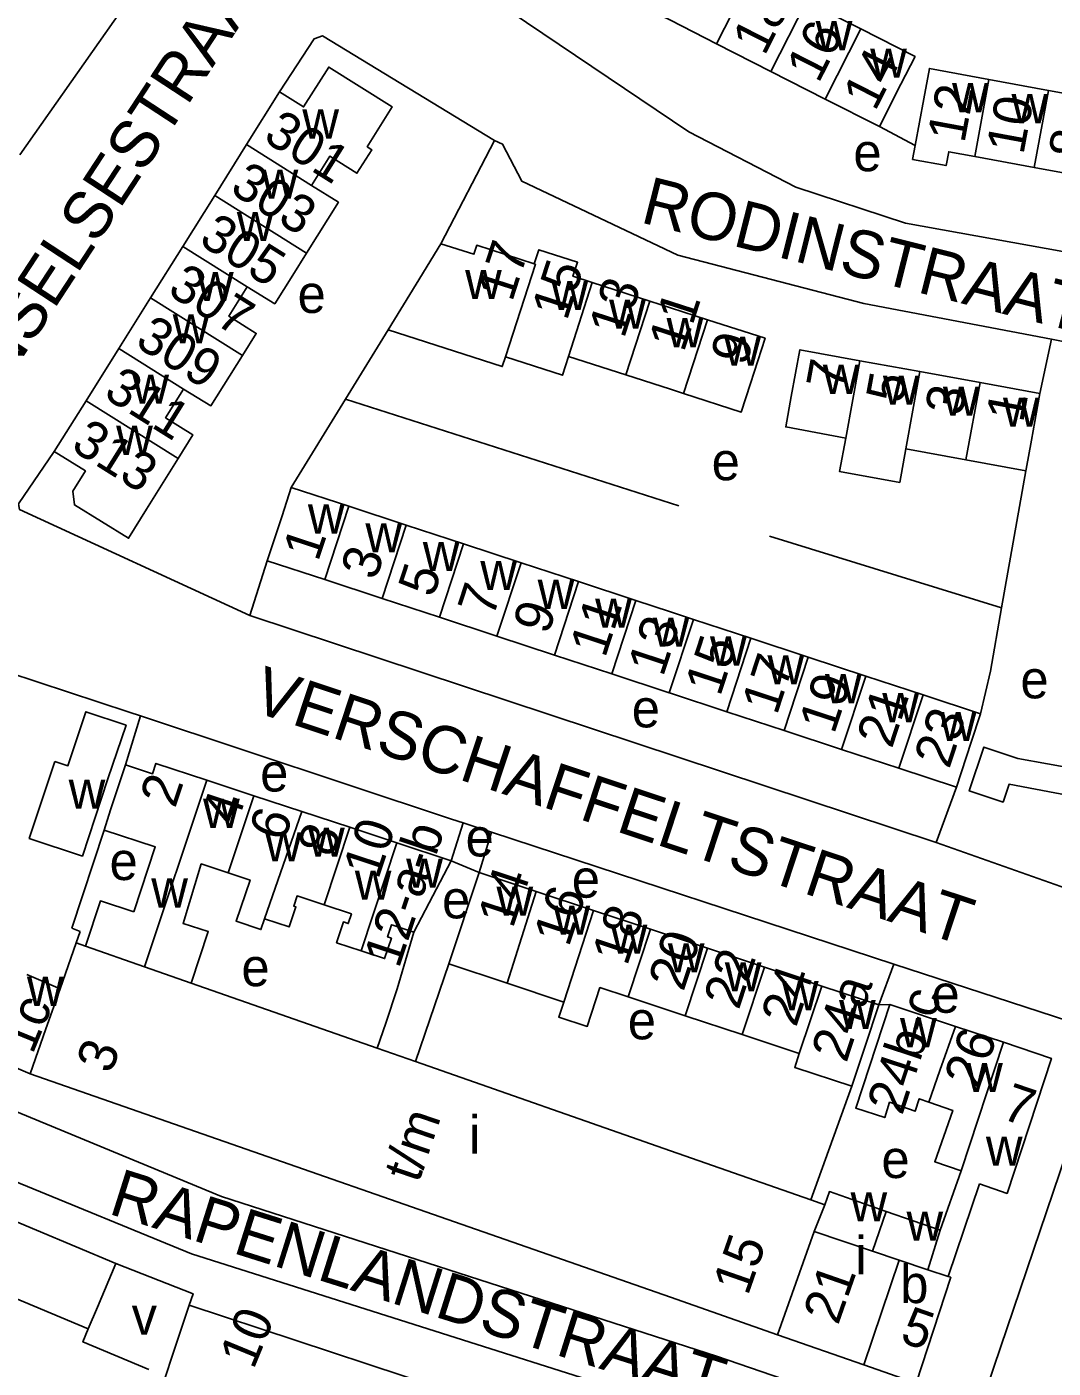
# Model space of a CAD drawing. Extents: x 159294 to 161936, y 384538 to 386517.
# Drawn here: x 160932.2 to 161040.3, y 385820.6 to 385962 of the extents above; entities that cross this region are included whole.
import ezdxf

# ---------------------------------------------------------------- set-up
doc = ezdxf.new("R2010")
doc.units = 0
for name, color, linetype in [('BLT_Basislijn', 7, 'Continuous'), ('BLT_Bebouwing', 7, 'Continuous'), ('BLT_Centroide', 7, 'Continuous'), ('BLT_Huisnummer', 7, 'Continuous'), ('BLT_Huisnummer_ tussenligend', 7, 'Continuous'), ('BLT_Huisnummer_reeks', 7, 'Continuous'), ('BLT_Onderdoorgang_en_onderverdeling', 7, 'Continuous'), ('BLT_Onderverdeling_panden', 7, 'Continuous'), ('BLT_Straatnaam', 7, 'Continuous')]:
    doc.layers.add(name, color=color, linetype=linetype)

msp = doc.modelspace()

# ---------------------------------------------------------------- linework, layer by layer
at = {"layer": 'BLT_Basislijn'}
for p, q in [((161025.79, 385949.53), (161022.03, 385951.51)), ((160975.8, 385939.17), (160981.44, 385950.05)), ((160965.74, 385922.78), (160970.24, 385930.09)), ((161040.17, 385929.09), (161038.95, 385923.38)), ((161040.17, 385929.09), (161066.07, 385924.17)), ((160960.03, 385913.49), (160965.74, 385922.78)), ((161000.88, 385911.54), (160965.74, 385922.78)), ((161037.46, 385915.23), (161034.89, 385900.79)), ((161010.44, 385908.33), (161034.89, 385900.79)), ((160957.49, 385905.75), (160955.66, 385899.97)), ((160955.66, 385899.97), (161028.02, 385876.04)), ((160942.55, 385884.24), (160944.15, 385889.4)), ((161030.14, 385881.89), (161028.02, 385876.04)), ((160976.88, 385874.13), (160978.13, 385878.14)), ((160978.13, 385878.14), (160981.14, 385877.16)), ((160936.88, 385867.02), (160940.29, 385877.37)), ((160979.83, 385872.88), (160981.14, 385877.16)), ((160981.14, 385877.16), (161023.53, 385863.24)), ((161028.02, 385876.04), (161055.43, 385866.39)), ((160976.88, 385874.13), (160979.83, 385872.88)), ((160936.88, 385867.02), (160937.76, 385866.68)), ((160937.76, 385866.68), (160937.34, 385865.47)), ((160972.95, 385866.6), (160971.18, 385860.64)), ((160976.65, 385863.25), (160973.11, 385852.97)), ((161021.95, 385858.95), (161023.53, 385863.24)), ((161023.14, 385858.98), (161021.95, 385858.95)), ((160969.98, 385857), (160969.08, 385854.37)), ((161014.8, 385838.39), (161019.12, 385850.39))]:
    msp.add_line(p, q, dxfattribs=at)
for points in [[(160931.43, 385948.53), (160943.58, 385965.85), (160943.74, 385970.38), (160940.73, 385973.98), (160926.85, 385985.57), (160902.43, 386003.18)], [(160978.05, 385967.07), (161001.93, 385950.95), (161013.23, 385945.12), (161024.79, 385941.32), (161060.09, 385934.98), (161061.18, 385934.5)], [(160958.8, 385955.17), (160962.44, 385960.76), (160963.33, 385961.08), (160981.44, 385950.05)], [(160981.44, 385950.05), (160982.3, 385949.65), (160984.34, 385945.76), (161000.77, 385937.95), (161020.4, 385932.87), (161040.17, 385929.09)], [(160935.05, 385917.27), (160931.27, 385911.75), (160931.39, 385911.14), (160955.66, 385899.97)], [(161034.89, 385900.79), (161033.72, 385894.12), (161032.68, 385889.63)], [(160944.15, 385889.4), (160942.94, 385889.8), (160917.31, 385898.24), (160914.51, 385897.89)], [(160978.13, 385878.14), (160976.91, 385878.53), (160944.15, 385889.4)], [(161023.53, 385863.24), (161041.99, 385857.23), (161044.22, 385855.09), (161044.48, 385854.08), (161044.54, 385851.52), (161033.39, 385818.69), (161032.05, 385817.03), (161029.79, 385815.44), (161025.75, 385815.17), (161017.84, 385817.45), (161004.84, 385821.93), (160952.66, 385838.75), (160898.11, 385861.3)], [(160891.43, 385852.64), (160893.03, 385855.76), (160893.51, 385855.69), (160949.5, 385832.7), (161020.6, 385810.15), (161024.24, 385808.52), (161025.12, 385807.33), (161025.04, 385804.37)], [(160941.52, 385831.69), (160949.67, 385828.49), (160949.25, 385827.29)]]:
    msp.add_lwpolyline(points, dxfattribs=at)
at = {"layer": 'BLT_Bebouwing'}
for p, q in [((161020.06, 385961.8), (161014.33, 385964.71)), ((161010.58, 385957.33), (161004.86, 385960.24)), ((161016.3, 385954.42), (161010.58, 385957.33)), ((161039.84, 385955.33), (161033.57, 385956.49)), ((160955.32, 385949.61), (160958.8, 385955.17)), ((161022.03, 385951.51), (161016.3, 385954.42)), ((161046.12, 385954.17), (161039.84, 385955.33)), ((160951.96, 385944.24), (160955.32, 385949.61)), ((161032.07, 385948.36), (161038.34, 385947.21)), ((161038.34, 385947.21), (161044.62, 385946.05)), ((160948.59, 385938.86), (160951.96, 385944.24)), ((160945.2, 385933.46), (160948.59, 385938.86)), ((160991.74, 385935.08), (160997.82, 385933.12)), ((160941.85, 385928.11), (160945.2, 385933.46)), ((160938.4, 385922.6), (160941.85, 385928.11)), ((160995.31, 385925.34), (160989.26, 385927.29)), ((161026.3, 385925.69), (161019.97, 385926.84)), ((161032.63, 385924.54), (161026.3, 385925.69)), ((161038.95, 385923.38), (161032.63, 385924.54)), ((160935.05, 385917.27), (160938.4, 385922.6)), ((161031.14, 385916.38), (161024.81, 385917.54)), ((161037.46, 385915.23), (161031.14, 385916.38)), ((160966.09, 385911.5), (160960.03, 385913.49)), ((160972.14, 385909.51), (160966.09, 385911.5)), ((160978.2, 385907.53), (160972.14, 385909.51)), ((160984.25, 385905.54), (160978.2, 385907.53)), ((160963.55, 385903.76), (160957.49, 385905.75)), ((160990.31, 385903.55), (160984.25, 385905.54)), ((160969.6, 385901.78), (160963.55, 385903.76)), ((160996.36, 385901.56), (160990.31, 385903.55)), ((160975.65, 385899.79), (160969.6, 385901.78)), ((160981.71, 385897.8), (160975.65, 385899.79)), ((161002.42, 385899.57), (161008.47, 385897.58)), ((160987.76, 385895.81), (160981.71, 385897.8)), ((161008.47, 385897.58), (161014.52, 385895.59)), ((160993.82, 385893.82), (160987.76, 385895.81)), ((161014.52, 385895.59), (161020.58, 385893.6)), ((160999.87, 385891.83), (160993.82, 385893.82)), ((161020.58, 385893.6), (161026.63, 385891.61)), ((161026.63, 385891.61), (161032.68, 385889.63)), ((161005.93, 385889.84), (161011.98, 385887.85)), ((161011.98, 385887.85), (161018.04, 385885.86)), ((161018.04, 385885.86), (161024.09, 385883.88)), ((161024.09, 385883.88), (161030.14, 385881.89)), ((160951.12, 385882.62), (160956.07, 385880.99)), ((160956.07, 385880.99), (160961.15, 385879.32)), ((160961.15, 385879.32), (160966.2, 385877.66)), ((160966.2, 385877.66), (160971.15, 385876.02)), ((160971.15, 385876.02), (160976.88, 385874.13)), ((160976.65, 385863.25), (160979.83, 385872.88)), ((160979.83, 385872.88), (160985.85, 385870.89)), ((160985.85, 385870.89), (160991.87, 385868.9)), ((160991.87, 385868.9), (160997.88, 385866.91)), ((160997.88, 385866.91), (161003.9, 385864.91)), ((160937.34, 385865.47), (160938.32, 385865.13)), ((161003.9, 385864.91), (161009.92, 385862.92)), ((160982.79, 385861.22), (160976.65, 385863.25)), ((161009.92, 385862.92), (161015.94, 385860.93)), ((160932.14, 385862.13), (160935.65, 385860.64)), ((160949.49, 385861.22), (160969.08, 385854.37)), ((160988.76, 385859.24), (160982.79, 385861.22)), ((160971.18, 385860.64), (160969.98, 385857)), ((161001.55, 385857.8), (160995.53, 385859.79)), ((161015.94, 385860.93), (161021.95, 385858.95)), ((161030.04, 385856.67), (161023.14, 385858.98)), ((161007.57, 385855.81), (161001.55, 385857.8)), ((161013.58, 385853.82), (161007.57, 385855.81)), ((160969.08, 385854.37), (160973.11, 385852.97)), ((160932.52, 385851.68), (160928.42, 385853.42)), ((160892.65, 385852.13), (160941.52, 385831.69))]:
    msp.add_line(p, q, dxfattribs=at)
for points in [[(161004.86, 385960.24), (161000, 385962.72), (160999.13, 385963.16)], [(161022.03, 385951.51), (161024.29, 385955.97), (161025.78, 385958.89), (161020.06, 385961.8)], [(160958.8, 385955.17), (160961.33, 385953.58), (160963.97, 385957.79), (160970.67, 385953.59), (160968.03, 385949.38), (160968.51, 385949.08), (160966.95, 385946.59), (160964.09, 385948.38), (160962.17, 385945.32)], [(161033.57, 385956.49), (161027.29, 385957.65), (161026.7, 385954.44), (161025.79, 385949.53)], [(161025.79, 385949.53), (161025.52, 385948.05), (161029.06, 385947.4), (161029.33, 385948.87), (161032.07, 385948.36)], [(160961.64, 385938.18), (160965, 385943.54), (160962.17, 385945.32)], [(160970.24, 385930.09), (160973.19, 385934.91), (160975.8, 385939.17)], [(160975.8, 385939.17), (160979.28, 385938.05), (160979.58, 385939), (160985.64, 385937.05)], [(160955.37, 385934.61), (160958.29, 385932.84), (160960.2, 385935.87), (160961.64, 385938.18)], [(160985.64, 385937.05), (160986.12, 385938.53), (160990.2, 385937.21), (160989.72, 385935.74), (160991.74, 385935.08)], [(160954.88, 385927.39), (160956.34, 385929.72), (160953.44, 385931.54), (160955.37, 385934.61)], [(160997.82, 385933.12), (161000, 385932.42), (161003.9, 385931.16)], [(161001.39, 385923.38), (161007.46, 385921.42), (161008.44, 385924.44), (161009.97, 385929.2), (161003.9, 385931.16)], [(160982.61, 385927.25), (160982.27, 385926.21), (160978.22, 385927.52), (160970.24, 385930.09)], [(161018.48, 385918.69), (161012.15, 385919.85), (161012.74, 385923.08), (161013.64, 385928), (161019.97, 385926.84)], [(160948.66, 385923.84), (160951.56, 385922.09), (160954.88, 385927.39)], [(160989.26, 385927.29), (160988.62, 385925.31), (160982.61, 385927.25)], [(161001.39, 385923.38), (161000, 385923.83), (160995.31, 385925.34)], [(160948.1, 385916.52), (160949.66, 385919.01), (160946.77, 385920.82), (160948.66, 385923.84)], [(161038.95, 385923.38), (161038.06, 385918.46), (161037.5, 385915.42), (161037.46, 385915.23)], [(161024.81, 385917.54), (161024.17, 385914.01), (161017.81, 385915.16), (161018.48, 385918.69)], [(160948.1, 385916.52), (160947.41, 385915.42), (160944.76, 385911.18), (160942.87, 385908.13), (160937.17, 385911.63), (160936.99, 385913.09), (160938.32, 385915.22), (160935.05, 385917.27)], [(160957.49, 385905.75), (160959.05, 385910.5), (160960.03, 385913.49)], [(161002.42, 385899.57), (161000, 385900.36), (160996.36, 385901.56)], [(161005.93, 385889.84), (161000, 385891.79), (160999.87, 385891.83)], [(160935.11, 385884.6), (160932.41, 385876.48), (160938.01, 385874.62), (160940.7, 385882.75), (160942.62, 385888.41), (160938.38, 385889.83), (160936.48, 385884.15), (160935.11, 385884.6)], [(161030.14, 385881.89), (161031.7, 385886.64), (161032.68, 385889.63)], [(161042.88, 385883.77), (161036.61, 385884.91), (161033.05, 385886.11), (161031.5, 385881.5), (161035.06, 385880.31), (161035.7, 385882.2), (161043.3, 385880.78), (161041.91, 385873.4), (161046.94, 385872.48), (161047.61, 385876.16), (161052.92, 385875.19), (161054.11, 385881.72)], [(160940.29, 385877.37), (160940.98, 385879.49), (160942.55, 385884.24)], [(160942.55, 385884.24), (160945.4, 385883.3), (160945.76, 385884.39), (160951.12, 385882.62)], [(160943.43, 385868.74), (160945.69, 385875.59), (160940.29, 385877.37)], [(160976.88, 385874.13), (160974.57, 385869.7), (160972.95, 385866.6)], [(160953.38, 385872.85), (160950.53, 385873.79), (160948.62, 385867.51), (160951.27, 385866.68), (160949.49, 385861.22)], [(160957.2, 385868.02), (160956.83, 385866.87), (160954.21, 385867.75), (160955.69, 385872.09), (160953.38, 385872.85)], [(160938.32, 385865.13), (160939.9, 385869.9), (160943.43, 385868.74)], [(160963.5, 385869.47), (160960.64, 385870.42), (160960.28, 385869.33), (160960.51, 385869.26), (160959.82, 385867.16), (160957.2, 385868.02)], [(160967.4, 385864.63), (160964.8, 385865.49), (160965.52, 385867.68), (160966.03, 385867.51), (160966.37, 385868.53), (160963.5, 385869.47)], [(160972.95, 385866.6), (160970.73, 385867.34), (160970.61, 385867.38), (160970.18, 385866.1), (160970.58, 385865.97), (160969.87, 385863.82), (160967.4, 385864.63)], [(160937.34, 385865.47), (160935.65, 385860.64)], [(160995.53, 385859.79), (160992.57, 385860.76), (160991.22, 385856.67), (160988.23, 385857.66), (160988.76, 385859.24)], [(161021.95, 385858.95), (161020.52, 385854.6), (161019.12, 385850.39)], [(161027.24, 385848.69), (161026.22, 385849.05), (161025.79, 385847.73), (161023.1, 385848.67), (161022.58, 385847.07), (161019.54, 385848.07), (161023.14, 385858.98)], [(161030.04, 385856.67), (161028.41, 385852.03), (161027.24, 385848.69)], [(161035.11, 385855.02), (161030.04, 385856.67)], [(161032.56, 385840.09), (161035.48, 385839.07), (161040.15, 385853.3), (161035.11, 385855.02)], [(160973.11, 385852.97), (161000, 385843.56), (161014.8, 385838.39)], [(161019.12, 385850.39), (161013.1, 385852.35), (161013.58, 385853.82)], [(160932.52, 385851.68), (161000, 385828.12), (161011.3, 385824.17)], [(161027.24, 385848.69), (161029.75, 385847.81), (161027.86, 385842.4), (161030.63, 385841.44)], [(161030.63, 385841.44), (161028.44, 385835.18)], [(161029.26, 385830.32), (161032.56, 385840.09)], [(161022.75, 385837.18), (161016.76, 385839.27), (161016.27, 385837.88)], [(161016.27, 385837.88), (161014.8, 385838.39)], [(161028.44, 385835.18), (161022.75, 385837.18)], [(160941.52, 385831.69), (160939.59, 385827.08), (160938.63, 385824.78)], [(161020.38, 385821), (161025.9, 385819.07), (161029.55, 385830.23), (161029.26, 385830.32)], [(160945.01, 385814.5), (160949.25, 385827.29)], [(160949.25, 385827.29), (160994.37, 385812.38), (161020.18, 385803.86)], [(160938.63, 385824.78), (160938.06, 385823.41), (160945.01, 385820.51)], [(161011.3, 385824.17), (161020.38, 385821)]]:
    msp.add_lwpolyline(points, dxfattribs=at)
at = {"layer": 'BLT_Onderdoorgang_en_onderverdeling'}
msp.add_line((160938.63, 385824.78), (160915.97, 385834.26), dxfattribs=at)
at = {"layer": 'BLT_Onderverdeling_panden'}
for p, q in [((161004.86, 385960.24), (161008.61, 385967.62)), ((161010.58, 385957.33), (161014.33, 385964.71)), ((161016.3, 385954.42), (161020.06, 385961.8)), ((161032.07, 385948.36), (161033.57, 385956.49)), ((161038.34, 385947.21), (161039.84, 385955.33)), ((160962.17, 385945.32), (160955.32, 385949.61)), ((160961.64, 385938.18), (160951.96, 385944.24)), ((160955.37, 385934.61), (160948.59, 385938.86)), ((160989.26, 385927.29), (160991.74, 385935.08)), ((160954.88, 385927.39), (160945.2, 385933.46)), ((160995.31, 385925.34), (160997.82, 385933.12)), ((161001.39, 385923.38), (161003.9, 385931.16)), ((160948.66, 385923.84), (160941.85, 385928.11)), ((161018.48, 385918.69), (161019.97, 385926.84)), ((161024.81, 385917.54), (161026.3, 385925.69)), ((161031.14, 385916.38), (161032.63, 385924.54)), ((160948.1, 385916.52), (160938.4, 385922.6)), ((160963.55, 385903.76), (160966.09, 385911.5)), ((160969.6, 385901.78), (160972.14, 385909.51)), ((160975.65, 385899.79), (160978.2, 385907.53)), ((160981.71, 385897.8), (160984.25, 385905.54)), ((160987.76, 385895.81), (160990.31, 385903.55)), ((160993.82, 385893.82), (160996.36, 385901.56)), ((160999.87, 385891.83), (161002.42, 385899.57)), ((161005.93, 385889.84), (161008.47, 385897.58)), ((161011.98, 385887.85), (161014.52, 385895.59)), ((161018.04, 385885.86), (161020.58, 385893.6)), ((161024.09, 385883.88), (161026.63, 385891.61)), ((160944.54, 385862.95), (160951.12, 385882.62)), ((160953.38, 385872.85), (160956.07, 385880.99)), ((160957.2, 385868.02), (160961.15, 385879.32)), ((160963.5, 385869.47), (160966.2, 385877.66)), ((160967.4, 385864.63), (160971.15, 385876.02)), ((160982.79, 385861.22), (160985.85, 385870.89)), ((160988.76, 385859.24), (160991.87, 385868.9)), ((160995.53, 385859.79), (160997.88, 385866.91)), ((160938.32, 385865.13), (160944.54, 385862.95)), ((161001.55, 385857.8), (161003.9, 385864.91)), ((160949.49, 385861.22), (160944.54, 385862.95)), ((161007.57, 385855.81), (161009.92, 385862.92)), ((161013.58, 385853.82), (161015.94, 385860.93)), ((161035.11, 385855.02), (161030.63, 385841.44)), ((161022.75, 385837.18), (161021.29, 385832.99)), ((161015.15, 385835.04), (161011.3, 385824.17)), ((161029.26, 385830.32), (161027.14, 385831.03))]:
    msp.add_line(p, q, dxfattribs=at)
for points in [[(160982.61, 385927.25), (160985.76, 385937.01), (160985.64, 385937.05)], [(160935.65, 385860.64), (160934.17, 385856.4), (160932.52, 385851.68)], [(161016.27, 385837.88), (161015.15, 385835.04)], [(161015.15, 385835.04), (161021.29, 385832.99)], [(161028.44, 385835.18), (161027.14, 385831.03)], [(161021.29, 385832.99), (161024.11, 385832.05)], [(161024.11, 385832.05), (161020.38, 385821)], [(161027.14, 385831.03), (161024.11, 385832.05)]]:
    msp.add_lwpolyline(points, dxfattribs=at)

# ---------------------------------------------------------------- texts
at = {"layer": 'BLT_Centroide'}
for s, p in [('w', (161015.31, 385959.56)), ('w', (161021.05, 385956.66)), ('w', (161029.69, 385953.02)), ('w', (161035.95, 385951.86)), ('w', (160961.19, 385950.25)), ('e', (161019.28, 385946.81)), ('w', (160956.9, 385943.91)), ('w', (160954.29, 385939.44)), ('w', (160950.09, 385933.12)), ('w', (160978.35, 385933.34)), ('e', (160960.69, 385931.87)), ('w', (160987.45, 385932.17)), ('w', (160993.53, 385930.2)), ('w', (160947.53, 385928.66)), ('w', (160999.59, 385928.25)), ('w', (161005.67, 385926.3)), ('w', (161016.06, 385923.34)), ('w', (160943.28, 385922.31)), ('w', (161022.39, 385922.19)), ('w', (161028.72, 385921.03)), ('w', (161035.05, 385919.88)), ('w', (160941.57, 385916.91)), ('e', (161004.34, 385914.24)), ('w', (160961.78, 385908.62)), ('w', (160967.84, 385906.64)), ('w', (160973.89, 385904.66)), ('w', (160979.95, 385902.66)), ('w', (160986, 385900.67)), ('w', (160992.06, 385898.69)), ('w', (160998.11, 385896.69)), ('w', (161004.17, 385894.7)), ('w', (161010.22, 385892.72)), ('w', (161016.28, 385890.73)), ('e', (161036.89, 385891.25)), ('e', (160995.92, 385888.19)), ('w', (161022.33, 385888.73)), ('w', (161028.39, 385886.75)), ('e', (160956.75, 385881.43)), ('w', (160936.56, 385879.61)), ('w', (160950.73, 385877.59)), ('w', (160957.27, 385874.06)), ('w', (160961.8, 385874.56)), ('e', (160978.4, 385874.59)), ('e', (160940.87, 385872.1)), ('w', (160972.14, 385871.28)), ('w', (160966.72, 385870.03)), ('e', (160989.6, 385870.24)), ('w', (160945.27, 385869.2)), ('e', (160975.92, 385868.06)), ('w', (160981.66, 385868.33)), ('w', (160987.67, 385866.33)), ('w', (160993.7, 385864.34)), ('w', (160999.72, 385862.36)), ('e', (160954.77, 385860.91)), ('w', (161005.73, 385860.36)), ('w', (160932.17, 385858.83)), ('w', (161011.75, 385858.38)), ('e', (161027.52, 385858.11)), ('e', (160995.5, 385855.31)), ('w', (161017.77, 385856.39)), ('w', (161024.2, 385854.47)), ('w', (161031.17, 385849.75)), ('i', (160978.77, 385843.25)), ('w', (161033.25, 385841.98)), ('e', (161022.24, 385840.69)), ('w', (161018.98, 385836.12)), ('w', (161024.88, 385834.09)), ('i', (161019.49, 385830.55)), ('b', (161024.22, 385827.51)), ('v', (160943.2, 385824.17))]:
    msp.add_text(s, height=4, dxfattribs=at).set_placement(p)
at = {"layer": 'BLT_Huisnummer'}
for s, rotation, p in [('14', 63.0302, (161021.57, 385953.03)), ('12', 79.529, (161030.98, 385949.68)), ('301', 327.9322, (160956.93, 385950.1)), ('305', 327.9225, (160950.14, 385939.22)), ('17', 72.1194, (160983.3, 385932.94)), ('13', 72.117, (160995.1, 385929.08)), ('309', 327.9274, (160943.42, 385928.47)), ('9', 72.1195, (161007.92, 385926.18)), ('7', 79.6611, (161018.21, 385923.61)), ('1', 79.6611, (161037.17, 385920.23)), ('313', 327.9267, (160936.66, 385917.53)), ('1', 71.8142, (160962.85, 385905.56)), ('5', 71.8187, (160974.99, 385901.76)), ('9', 71.8143, (160987.1, 385897.85)), ('13', 71.8188, (160999.21, 385893.42)), ('17', 71.8144, (161011.21, 385889.38)), ('23', 71.8114, (161029.38, 385883.72)), ('2', 71.7594, (160947.78, 385879.58)), ('6', 71.7709, (160959.29, 385876.04)), ('14', 71.6908, (160983.37, 385866.9)), ('18', 71.6956, (160995.42, 385862.94)), ('22', 71.6956, (161007.19, 385858.32)), ('24a', 71.6955, (161018.54, 385852.74)), ('1c', 67.7319, (160932.75, 385853.63)), ('26', 70.7278, (161032.51, 385849.94))]:
    msp.add_text(s, height=4, rotation=rotation, dxfattribs=at).set_placement(p)
at = {"layer": 'BLT_Huisnummer_ tussenligend'}
for s, rotation, p in [('18', 63.0302, (161009.91, 385958.87)), ('16', 63.0302, (161015.61, 385955.98)), ('10', 79.529, (161037.2, 385948.47)), ('8', 79.5302, (161043.73, 385947.9)), ('303', 327.9322, (160953.41, 385944.65)), ('15', 72.117, (160989.07, 385930.96)), ('307', 327.9225, (160946.84, 385933.93)), ('11', 72.1195, (161001.4, 385927.63)), ('311', 327.9274, (160940.1, 385923.06)), ('5', 79.6611, (161024.5, 385922.26)), ('3', 79.6611, (161030.73, 385920.92)), ('3', 71.8142, (160968.94, 385903.59)), ('7', 71.8187, (160981.28, 385899.66)), ('11', 71.8143, (160993.1, 385895.42)), ('15', 71.8188, (161005.23, 385891.35)), ('19', 71.8144, (161017.25, 385887.38)), ('21', 71.8144, (161023.33, 385885.86)), ('4', 71.7594, (160954.28, 385877.75)), ('10', 71.7712, (160969.19, 385872.06)), ('8', 71.7709, (160964.39, 385874.37)), ('16', 71.6908, (160989.27, 385864.95)), ('20', 71.6956, (161001.36, 385860.25)), ('24', 71.6932, (161013.24, 385856.49))]:
    msp.add_text(s, height=4, rotation=rotation, dxfattribs=at).set_placement(p)
at = {"layer": 'BLT_Huisnummer_reeks'}
for s, rotation, p in [('12-a-b', 71.7712, (160971.37, 385862.68)), ('24b-c', 71.7595, (161024.42, 385847.21)), ('3', 70.7319, (160941.05, 385851.57)), ('7', 341.1163, (161034.75, 385847)), ('t/m', 71.1578, (160973.44, 385840.07)), ('15', 70.733, (161008.15, 385828.19)), ('21', 70.733, (161017.66, 385825.09)), ('10', 67.6558, (160956.04, 385820.41)), ('5', 340.7511, (161024.06, 385823.47))]:
    msp.add_text(s, height=4, rotation=rotation, dxfattribs=at).set_placement(p)
at = {"layer": 'BLT_Straatnaam'}
for s, rotation, p in [('WOENSELSESTRAAT', 56.7863, (160921.17, 385911.03)), ('RODINSTRAAT', 345.8485, (160996.71, 385941.44)), ('VERSCHAFFELTSTRAAT', 341.7277, (160955.68, 385889.97)), ('RAPENLANDSTRAAT', 342.4905, (160940.62, 385836.97))]:
    msp.add_text(s, height=5, rotation=rotation, dxfattribs=at).set_placement(p)

doc.saveas('drawing.dxf')
